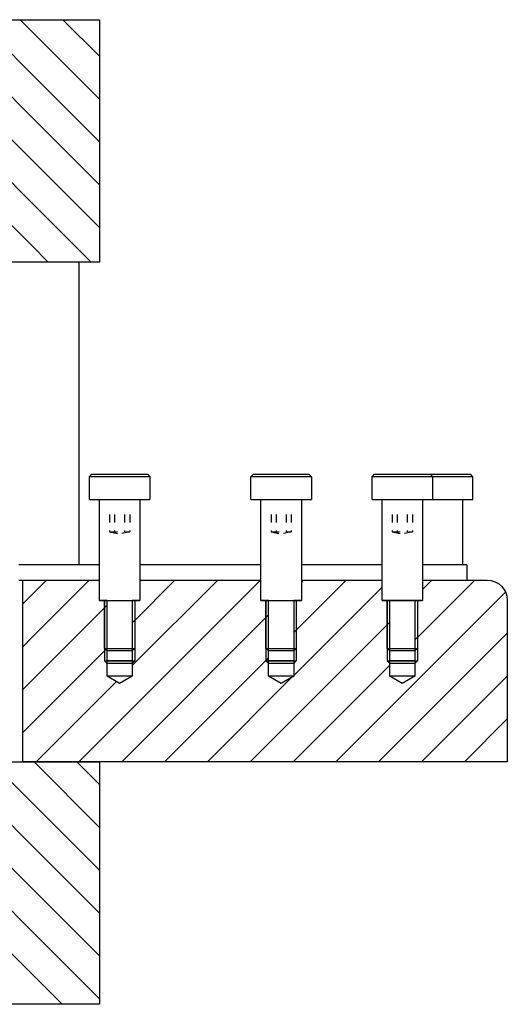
# Model space of a CAD drawing. Header units: inches. Extents: x 3 to 289, y 4 to 291.
# Tile 608 of 634: x 256 to 262, y 145 to 157. Entities that reach past the tile are written whole.
import ezdxf

# ---------------------------------------------------------------- set-up
doc = ezdxf.new("R2010")
doc.units = ezdxf.units.IN
doc.header["$LTSCALE"] = 0.5
doc.header["$MEASUREMENT"] = 0
doc.linetypes.add('HIDDEN', pattern=[0.225, 0.15, -0.075])
doc.layers.add('MFB', color=7, linetype='Continuous')

msp = doc.modelspace()

# ---------------------------------------------------------------- linework, layer by layer
at = {"layer": 'MFB', "color": 254, "linetype": 'Continuous'}
for p, q in [((254.115, 156.761), (256.387, 156.761)), ((256.387, 154.491), (254.117, 156.761)), ((256.387, 154.491), (254.117, 156.761)), ((256.387, 155.021), (254.648, 156.761)), ((256.387, 155.021), (254.648, 156.761)), ((256.387, 155.552), (255.178, 156.761)), ((256.387, 155.552), (255.178, 156.761)), ((256.387, 156.082), (255.708, 156.761)), ((256.387, 156.082), (255.708, 156.761)), ((256.387, 156.612), (256.239, 156.761)), ((256.387, 156.612), (256.239, 156.761)), ((256.387, 156.761), (257.221, 156.761)), ((257.221, 156.309), (256.769, 156.761)), ((257.221, 156.309), (256.769, 156.761)), ((257.221, 156.761), (257.221, 153.761)), ((257.221, 155.779), (256.387, 156.612)), ((257.221, 155.779), (256.387, 156.612)), ((256.387, 153.961), (254.115, 156.233)), ((256.387, 153.961), (254.115, 156.233)), ((257.221, 155.248), (256.387, 156.082)), ((257.221, 155.248), (256.387, 156.082)), ((257.221, 154.718), (256.387, 155.552)), ((257.221, 154.718), (256.387, 155.552)), ((257.221, 154.188), (256.387, 155.021)), ((257.221, 154.188), (256.387, 155.021)), ((257.117, 153.761), (256.387, 154.491)), ((257.117, 153.761), (256.387, 154.491)), ((256.587, 153.761), (256.387, 153.961)), ((256.587, 153.761), (256.387, 153.961)), ((256.387, 153.761), (255.697, 153.761)), ((257.221, 153.761), (256.387, 153.761)), ((254.115, 147.573), (256.387, 147.573)), ((256.387, 145.475), (254.29, 147.573)), ((256.387, 145.475), (254.29, 147.573)), ((256.387, 146.006), (254.82, 147.573)), ((256.387, 146.006), (254.82, 147.573)), ((256.387, 146.536), (255.35, 147.573)), ((256.387, 146.536), (255.35, 147.573)), ((256.387, 147.066), (255.881, 147.573)), ((256.387, 147.066), (255.881, 147.573)), ((256.387, 147.573), (257.221, 147.573)), ((257.221, 146.763), (256.411, 147.573)), ((257.221, 146.763), (256.411, 147.573)), ((257.221, 147.293), (256.941, 147.573)), ((257.221, 147.293), (256.941, 147.573)), ((257.221, 147.573), (257.221, 144.573)), ((256.387, 144.945), (254.115, 147.217)), ((256.387, 144.945), (254.115, 147.217)), ((257.221, 146.233), (256.387, 147.066)), ((257.221, 146.233), (256.387, 147.066)), ((257.221, 145.702), (256.387, 146.536)), ((257.221, 145.702), (256.387, 146.536)), ((257.221, 145.172), (256.387, 146.006)), ((257.221, 145.172), (256.387, 146.006)), ((257.221, 144.642), (256.387, 145.475)), ((257.221, 144.642), (256.387, 145.475)), ((256.759, 144.573), (256.387, 144.945)), ((256.759, 144.573), (256.387, 144.945)), ((256.387, 144.573), (254.115, 144.573)), ((257.221, 144.573), (256.387, 144.573))]:
    msp.add_line(p, q, dxfattribs=at)
at = {"layer": 'MFB', "color": 9, "linetype": 'Continuous'}
for p, q in [((256.971, 150.011), (256.971, 153.761)), ((256.271, 147.573), (256.271, 149.823)), ((256.271, 149.823), (256.387, 149.823)), ((257.095, 149.823), (256.387, 149.116)), ((256.564, 149.823), (256.387, 149.646)), ((257.095, 149.823), (256.387, 149.116)), ((256.564, 149.823), (256.387, 149.646)), ((256.387, 149.823), (257.221, 149.823)), ((259.216, 149.823), (256.966, 147.573)), ((259.216, 149.823), (256.966, 147.573)), ((257.221, 149.573), (257.221, 149.823)), ((258.686, 149.823), (257.627, 148.765)), ((258.686, 149.823), (257.627, 148.765)), ((258.155, 149.823), (257.658, 149.326)), ((258.155, 149.823), (257.658, 149.326)), ((257.721, 149.823), (257.721, 149.573)), ((257.721, 149.823), (259.221, 149.823)), ((259.221, 149.573), (259.221, 149.823)), ((260.277, 149.823), (259.658, 149.205)), ((260.277, 149.823), (259.658, 149.205)), ((259.746, 149.823), (259.721, 149.798)), ((259.746, 149.823), (259.721, 149.798)), ((259.721, 149.823), (259.721, 149.573)), ((259.721, 149.823), (260.721, 149.823)), ((260.721, 149.573), (260.721, 149.823)), ((261.868, 149.823), (261.158, 149.114)), ((261.868, 149.823), (261.158, 149.114)), ((261.337, 149.823), (261.221, 149.707)), ((261.337, 149.823), (261.221, 149.707)), ((261.221, 149.823), (261.221, 149.573)), ((261.221, 149.823), (262.021, 149.823)), ((260.721, 149.737), (259.627, 148.643)), ((260.721, 149.737), (259.627, 148.643)), ((262.249, 149.675), (260.148, 147.573)), ((262.249, 149.675), (260.148, 147.573)), ((256.387, 149.646), (256.271, 149.53)), ((256.387, 149.646), (256.271, 149.53)), ((257.315, 149.573), (257.221, 149.573)), ((257.315, 148.823), (257.315, 149.573)), ((257.627, 149.573), (257.627, 148.823)), ((257.721, 149.573), (257.627, 149.573)), ((259.315, 149.573), (259.221, 149.573)), ((259.315, 148.823), (259.315, 149.573)), ((259.627, 149.573), (259.627, 148.823)), ((259.721, 149.573), (259.627, 149.573)), ((260.815, 149.573), (260.721, 149.573)), ((260.815, 148.823), (260.815, 149.573)), ((261.127, 149.573), (260.815, 149.573)), ((261.127, 149.573), (261.127, 148.823)), ((261.221, 149.573), (261.127, 149.573)), ((262.271, 149.573), (262.271, 147.573)), ((257.283, 149.482), (256.387, 148.585)), ((257.283, 149.482), (256.387, 148.585)), ((257.315, 149.513), (257.283, 149.482)), ((259.283, 149.36), (257.496, 147.573)), ((259.283, 149.36), (257.496, 147.573)), ((257.658, 149.326), (257.627, 149.295)), ((259.315, 149.391), (259.283, 149.36)), ((260.783, 149.269), (259.087, 147.573)), ((260.783, 149.269), (259.087, 147.573)), ((259.658, 149.205), (259.627, 149.174)), ((260.815, 149.3), (260.783, 149.269)), ((256.387, 149.116), (256.271, 148.999)), ((256.387, 149.116), (256.271, 148.999)), ((262.271, 149.166), (260.678, 147.573)), ((262.271, 149.166), (260.678, 147.573)), ((261.158, 149.114), (261.127, 149.083)), ((257.298, 148.965), (256.387, 148.055)), ((257.298, 148.965), (256.387, 148.055)), ((257.315, 148.982), (257.298, 148.965)), ((257.315, 148.636), (257.315, 148.823)), ((257.627, 148.823), (257.627, 148.636)), ((259.315, 148.861), (258.027, 147.573)), ((259.315, 148.861), (258.027, 147.573)), ((259.315, 148.636), (259.315, 148.823)), ((259.627, 148.823), (259.627, 148.636)), ((260.815, 148.636), (260.815, 148.823)), ((261.127, 148.823), (261.127, 148.636)), ((260.815, 148.77), (259.618, 147.573)), ((260.815, 148.77), (259.618, 147.573)), ((256.387, 148.585), (256.271, 148.469)), ((256.387, 148.585), (256.271, 148.469)), ((257.471, 148.545), (257.315, 148.636)), ((257.627, 148.636), (257.315, 148.636)), ((257.627, 148.636), (257.471, 148.545)), ((259.609, 148.625), (258.557, 147.573)), ((259.609, 148.625), (258.557, 147.573)), ((259.471, 148.545), (259.315, 148.636)), ((259.627, 148.636), (259.315, 148.636)), ((259.627, 148.636), (259.471, 148.545)), ((260.971, 148.545), (260.815, 148.636)), ((261.127, 148.636), (260.815, 148.636)), ((261.127, 148.636), (260.971, 148.545)), ((262.271, 148.635), (261.209, 147.573)), ((262.271, 148.635), (261.209, 147.573)), ((257.431, 148.568), (256.436, 147.573)), ((257.431, 148.568), (256.436, 147.573)), ((262.271, 148.105), (261.739, 147.573)), ((262.271, 148.105), (261.739, 147.573)), ((256.387, 148.055), (256.271, 147.939)), ((256.387, 148.055), (256.271, 147.939)), ((256.387, 147.573), (256.271, 147.573)), ((262.271, 147.573), (256.387, 147.573)), ((262.271, 147.575), (262.269, 147.573)), ((262.271, 147.575), (262.269, 147.573))]:
    msp.add_line(p, q, dxfattribs=at)
at = {"layer": 'MFB', "color": 136, "linetype": 'Continuous'}
for p, q in [((257.096, 151.104), (257.127, 151.136)), ((257.127, 151.136), (257.815, 151.136)), ((257.815, 151.136), (257.846, 151.104)), ((259.096, 151.104), (259.127, 151.136)), ((259.127, 151.136), (259.815, 151.136)), ((259.815, 151.136), (259.846, 151.104)), ((260.596, 151.104), (260.627, 151.136)), ((260.627, 151.136), (261.315, 151.136)), ((261.315, 151.136), (261.815, 151.136)), ((261.315, 151.136), (261.346, 151.104)), ((261.846, 151.104), (261.815, 151.136)), ((257.846, 151.104), (257.096, 151.104)), ((257.096, 150.823), (257.096, 151.104)), ((257.846, 151.104), (257.846, 150.823)), ((259.846, 151.104), (259.096, 151.104)), ((259.096, 150.823), (259.096, 151.104)), ((259.846, 151.104), (259.846, 150.823)), ((261.346, 151.104), (260.596, 151.104)), ((260.596, 150.823), (260.596, 151.104)), ((261.846, 151.104), (261.346, 151.104)), ((261.346, 151.104), (261.346, 150.823)), ((261.846, 150.823), (261.846, 151.104)), ((257.096, 150.823), (257.846, 150.823)), ((257.221, 149.573), (257.221, 150.823)), ((257.721, 150.823), (257.721, 149.573)), ((259.096, 150.823), (259.846, 150.823)), ((259.221, 149.573), (259.221, 150.823)), ((259.721, 150.823), (259.721, 149.573)), ((260.596, 150.823), (261.346, 150.823)), ((260.721, 149.573), (260.721, 150.823)), ((261.221, 150.823), (261.221, 149.573)), ((261.346, 150.823), (261.846, 150.823)), ((261.721, 150.011), (261.721, 150.823)), ((257.221, 149.573), (257.721, 149.573)), ((257.283, 148.979), (257.283, 149.573)), ((257.658, 149.573), (257.658, 148.979)), ((259.221, 149.573), (259.721, 149.573)), ((259.283, 148.979), (259.283, 149.573)), ((259.658, 149.573), (259.658, 148.979)), ((260.721, 149.573), (261.221, 149.573)), ((260.783, 148.979), (260.783, 149.573)), ((261.158, 149.573), (261.158, 148.979)), ((257.283, 148.979), (257.658, 148.979)), ((257.315, 148.948), (257.283, 148.979)), ((257.627, 148.948), (257.315, 148.948)), ((257.658, 148.979), (257.627, 148.948)), ((259.283, 148.979), (259.658, 148.979)), ((259.315, 148.948), (259.283, 148.979)), ((259.627, 148.948), (259.315, 148.948)), ((259.658, 148.979), (259.627, 148.948)), ((260.815, 148.948), (260.783, 148.979)), ((260.783, 148.979), (261.158, 148.979)), ((261.127, 148.948), (260.815, 148.948)), ((261.158, 148.979), (261.127, 148.948))]:
    msp.add_line(p, q, dxfattribs=at)
at = {"layer": 'MFB', "color": 254, "linetype": 'HIDDEN'}
for p, q in [((257.346, 150.636), (257.346, 150.423)), ((257.408, 150.636), (257.408, 150.423)), ((257.533, 150.636), (257.533, 150.423)), ((257.596, 150.636), (257.596, 150.423)), ((259.346, 150.636), (259.346, 150.423)), ((259.408, 150.636), (259.408, 150.423)), ((259.533, 150.636), (259.533, 150.423)), ((259.596, 150.636), (259.596, 150.423)), ((260.846, 150.636), (260.846, 150.423)), ((260.908, 150.636), (260.908, 150.423)), ((261.033, 150.636), (261.033, 150.423)), ((261.096, 150.636), (261.096, 150.423)), ((257.346, 150.423), (257.596, 150.423)), ((257.346, 150.423), (257.471, 150.392)), ((257.596, 150.423), (257.471, 150.392)), ((259.346, 150.423), (259.596, 150.423)), ((259.346, 150.423), (259.471, 150.392)), ((259.596, 150.423), (259.471, 150.392)), ((260.846, 150.423), (261.096, 150.423)), ((260.846, 150.423), (260.971, 150.392)), ((261.096, 150.423), (260.971, 150.392))]:
    msp.add_line(p, q, dxfattribs=at)
at = {"layer": 'MFB', "color": 30, "linetype": 'Continuous'}
for p, q in [((257.221, 150.011), (256.221, 150.011)), ((259.221, 150.011), (257.721, 150.011)), ((260.721, 150.011), (259.721, 150.011)), ((261.771, 150.011), (261.221, 150.011)), ((261.771, 150.011), (261.771, 149.823)), ((256.221, 149.823), (256.271, 149.823))]:
    msp.add_line(p, q, dxfattribs=at)
at = {"layer": 'MFB', "color": 2, "linetype": 'Continuous'}
for p, q in [((257.283, 149.573), (257.283, 148.823)), ((257.658, 149.573), (257.658, 148.823)), ((259.283, 149.573), (259.283, 148.823)), ((259.658, 149.573), (259.658, 148.823)), ((260.783, 149.573), (260.783, 148.823)), ((261.158, 149.573), (261.158, 148.823)), ((257.283, 148.823), (257.658, 148.823)), ((257.315, 148.792), (257.283, 148.823)), ((257.627, 148.792), (257.658, 148.823)), ((259.283, 148.823), (259.658, 148.823)), ((259.315, 148.792), (259.283, 148.823)), ((259.627, 148.792), (259.658, 148.823)), ((260.783, 148.823), (261.158, 148.823)), ((260.815, 148.792), (260.783, 148.823)), ((261.127, 148.792), (261.158, 148.823)), ((257.627, 148.792), (257.315, 148.792)), ((259.627, 148.792), (259.315, 148.792)), ((261.127, 148.792), (260.815, 148.792))]:
    msp.add_line(p, q, dxfattribs=at)
at = {"layer": 'MFB', "color": 4, "linetype": 'Continuous'}
for p, q in [((257.627, 148.823), (257.315, 148.823)), ((259.627, 148.823), (259.315, 148.823)), ((261.127, 148.823), (260.815, 148.823))]:
    msp.add_line(p, q, dxfattribs=at)
at = {"layer": 'MFB', "color": 9, "linetype": 'Continuous', "extrusion": (0, 0, -1)}
msp.add_arc((-262.021, 149.573), 0.25, 90, 180, dxfattribs=at)

doc.saveas('drawing.dxf')
